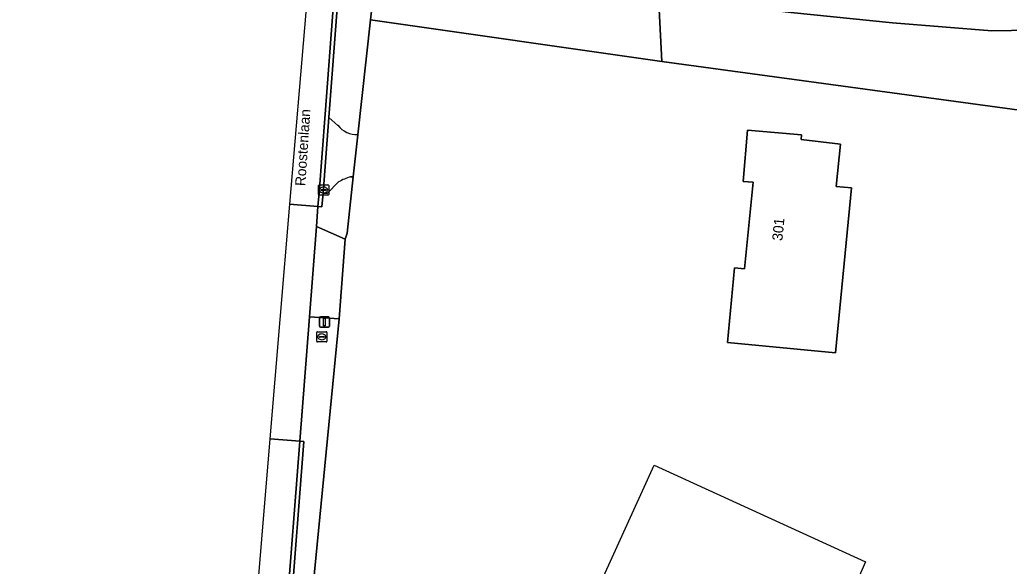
# Model space of a CAD drawing. Extents: x 162156 to 163172, y 378995 to 380779.
# Drawn here: x 162189.6 to 162286.1, y 380333.8 to 380387 of the extents above; entities that cross this region are included whole.
import ezdxf

# ---------------------------------------------------------------- set-up
doc = ezdxf.new("R2010")
doc.units = 0
for name, color, linetype in [('IMGEO_Berm_open', 7, 'Continuous'), ('IMGEO_Brandkraan', 7, 'Continuous'), ('IMGEO_Erf', 7, 'Continuous'), ('IMGEO_Gemengd_bos', 7, 'Continuous'), ('IMGEO_Groenvoorziening', 7, 'Continuous'), ('IMGEO_Hek', 7, 'Continuous'), ('IMGEO_Kolk', 7, 'Continuous'), ('IMGEO_Lichtmast', 7, 'Continuous'), ('IMGEO_Loofbos', 7, 'Continuous'), ('IMGEO_Openbare_ruimte_label', 7, 'Continuous'), ('IMGEO_Pand', 7, 'Continuous'), ('IMGEO_Pand_nummerreeks', 7, 'Continuous'), ('IMGEO_Pand_vergunning_verleend', 7, 'Continuous'), ('IMGEO_Rijbaan_lokaal_gesloten', 7, 'Continuous'), ('IMGEO_Rijbaan_lokaal_open', 7, 'Continuous'), ('IMGEO_Voetpad_halfverhard', 7, 'Continuous'), ('IMGEO_Voetpad_open', 7, 'Continuous')]:
    doc.layers.add(name, color=color, linetype=linetype)

msp = doc.modelspace()

# ---------------------------------------------------------------- linework, layer by layer
at = {"layer": 'IMGEO_Berm_open'}
for points in [[(162221.211, 380398.018), (162220.56, 380391.991), (162220.195, 380388.615), (162219.385, 380377.844), (162218.805, 380370.181), (162218.682, 380368.842), (162219.081, 380368.811), (162219.203, 380370.145), (162219.762, 380377.513), (162220.593, 380388.578), (162220.958, 380391.948), (162221.047, 380392.775), (162221.524, 380397.189), (162221.608, 380397.968), (162222.688, 380405.522), (162224.005, 380413.043), (162234.465, 380470.084)], [(162215.452, 380322.398), (162215.994, 380328.723), (162217.328, 380345.931), (162216.929, 380345.962), (162215.604, 380328.828), (162215.041, 380322.276), (162213.684, 380307.483), (162212.308, 380294.432)]]:
    msp.add_lwpolyline(points, dxfattribs=at)
at = {"layer": 'IMGEO_Brandkraan'}
for p, q in [((162218.572, 380355.713), (162218.572, 380356.565)), ((162218.647, 380356.639), (162219.499, 380356.639)), ((162219.573, 380356.565), (162219.573, 380355.713)), ((162219.499, 380355.639), (162218.647, 380355.639)), ((162218.831, 380356.133), (162218.831, 380356.145)), ((162219.269, 380356.096), (162218.871, 380356.096)), ((162218.874, 380356.182), (162219.272, 380356.182)), ((162219.083, 380355.859), (162219.058, 380355.859)), ((162219.06, 380356.419), (162219.085, 380356.419)), ((162219.315, 380356.145), (162219.315, 380356.133))]:
    msp.add_line(p, q, dxfattribs=at)
for points in [[(162218.572, 380355.713), (162218.572, 380356.565)], [(162218.647, 380356.639), (162219.499, 380356.639)], [(162219.573, 380356.565), (162219.573, 380355.713)], [(162219.499, 380355.639), (162218.647, 380355.639)]]:
    msp.add_lwpolyline(points, dxfattribs=at)
for centre, radius, start, end in [((162218.649, 380356.563), 0.0765, 91.55205, 178.44795), ((162218.649, 380356.563), 0.0765, 91.55205, 178.44795), ((162219.497, 380356.563), 0.0765, 1.55205, 88.44795), ((162219.497, 380356.563), 0.0765, 1.55205, 88.44795), ((162218.649, 380355.715), 0.0765, 181.55205, 268.44795), ((162218.649, 380355.715), 0.0765, 181.55205, 268.44795), ((162218.871, 380356.142), 0.0403, 85.87752, 175.75265), ((162218.868, 380356.132), 0.0366, 178.93798, 274.71019), ((162219.272, 380356.139), 0.043, 264.86636, 352.45326), ((162219.276, 380356.144), 0.0386, 1.73085, 96.63898), ((162219.497, 380355.715), 0.0765, 271.55205, 358.44795), ((162219.497, 380355.715), 0.0765, 271.55205, 358.44795)]:
    msp.add_arc(centre, radius, start, end, dxfattribs=at)
for centre, major_axis, ratio, start_param, end_param in [((162219.059, 380356.139), (-0.387, 0.002), 0.722429, 4.712389, 7.853982), ((162219.084, 380356.139), (-0.39, 0.002), 0.717154, 1.570796, 4.712389)]:
    msp.add_ellipse(centre, major_axis=major_axis, ratio=ratio, start_param=start_param, end_param=end_param, dxfattribs=at)
at = {"layer": 'IMGEO_Erf'}
msp.add_lwpolyline([(162459.475, 380329.992), (162454.135, 380337.887), (162448.059, 380346.217), (162447.117, 380347.841), (162440.498, 380357.482), (162424.533, 380359.774), (162327.508, 380372.72), (162295.976, 380377.019), (162252.224, 380382.984), (162223.823, 380387.028), (162222.587, 380375.84), (162222.135, 380371.747), (162221.527, 380366.248), (162221.34, 380365.659), (162220.76, 380357.886), (162217.875, 380328.225)], dxfattribs=at)
msp.add_lwpolyline([(162258.628, 380355.598), (162259.332, 380362.868), (162260.309, 380362.778), (162261.154, 380371.224), (162260.17, 380371.27), (162260.6, 380376.285), (162265.87, 380375.834), (162265.829, 380375.355), (162269.652, 380374.905), (162269.253, 380370.794), (162270.726, 380370.651), (162269.168, 380354.576)], close=True, dxfattribs=at)
at = {"layer": 'IMGEO_Gemengd_bos'}
msp.add_lwpolyline([(162252.224, 380382.984), (162251.905, 380389.344), (162247.93, 380389.837), (162224.553, 380393.637), (162223.823, 380387.028)], close=True, dxfattribs=at)
at = {"layer": 'IMGEO_Groenvoorziening'}
for points in [[(162223.823, 380387.028), (162224.553, 380393.637), (162223.792, 380393.761)], [(162221.047, 380392.775), (162220.958, 380391.948), (162220.593, 380388.578), (162219.762, 380377.513), (162220.629, 380376.75)], [(162222.587, 380375.84), (162223.823, 380387.028)], [(162220.704, 380371.239), (162219.604, 380370.108), (162219.203, 380370.145), (162219.081, 380368.811), (162218.682, 380368.842), (162218.543, 380366.906), (162221.34, 380365.659), (162221.527, 380366.248), (162222.135, 380371.747)], [(162222.135, 380371.747), (162221.88, 380371.728)]]:
    msp.add_lwpolyline(points, dxfattribs=at)
msp.add_lwpolyline([(162220.76, 380357.886), (162217.854, 380358.075), (162216.929, 380345.962), (162217.328, 380345.931), (162215.994, 380328.723), (162217.603, 380328.3), (162217.864, 380328.106), (162217.875, 380328.225)], close=True, dxfattribs=at)
for centre, radius, start, end in [((162222.532, 380378.283), 2.443, 218.85147, 271.29429), ((162223.376, 380366.472), 5.465, 105.88635, 119.27033)]:
    msp.add_arc(centre, radius, start, end, dxfattribs=at)
at = {"layer": 'IMGEO_Hek'}
for points in [[(162223.823, 380387.028), (162222.587, 380375.84)], [(162252.224, 380382.984), (162223.823, 380387.028)], [(162295.976, 380377.019), (162252.224, 380382.984)], [(162222.587, 380375.84), (162222.135, 380371.747)], [(162220.76, 380357.886), (162217.875, 380328.225)]]:
    msp.add_lwpolyline(points, dxfattribs=at)
at = {"layer": 'IMGEO_Kolk'}
for p, q in [((162218.741, 380370.019), (162218.741, 380370.871)), ((162218.816, 380370.945), (162219.668, 380370.945)), ((162219, 380370.439), (162219, 380370.451)), ((162219.438, 380370.402), (162219.04, 380370.402)), ((162219.043, 380370.488), (162219.441, 380370.488)), ((162219.252, 380370.165), (162219.227, 380370.165)), ((162219.229, 380370.725), (162219.254, 380370.725)), ((162219.484, 380370.451), (162219.484, 380370.439)), ((162219.742, 380370.871), (162219.742, 380370.019)), ((162219.668, 380369.945), (162218.816, 380369.945))]:
    msp.add_line(p, q, dxfattribs=at)
for points in [[(162218.741, 380370.019), (162218.741, 380370.871)], [(162218.816, 380370.945), (162219.668, 380370.945)], [(162219.742, 380370.871), (162219.742, 380370.019)], [(162219.668, 380369.945), (162218.816, 380369.945)]]:
    msp.add_lwpolyline(points, dxfattribs=at)
for centre, radius, start, end in [((162218.818, 380370.869), 0.0765, 91.55205, 178.44795), ((162218.818, 380370.869), 0.0765, 91.55205, 178.44795), ((162219.04, 380370.448), 0.0403, 85.87752, 175.75265), ((162219.037, 380370.438), 0.0366, 178.93798, 274.71019), ((162219.441, 380370.445), 0.043, 264.86636, 352.45326), ((162219.445, 380370.45), 0.0386, 1.73085, 96.63898), ((162219.666, 380370.869), 0.0765, 1.55205, 88.44795), ((162219.666, 380370.869), 0.0765, 1.55205, 88.44795), ((162218.818, 380370.021), 0.0765, 181.55205, 268.44795), ((162218.818, 380370.021), 0.0765, 181.55205, 268.44795), ((162219.666, 380370.021), 0.0765, 271.55205, 358.44795), ((162219.666, 380370.021), 0.0765, 271.55205, 358.44795)]:
    msp.add_arc(centre, radius, start, end, dxfattribs=at)
for centre, major_axis, ratio, start_param, end_param in [((162219.228, 380370.445), (-0.387, 0.002), 0.722429, 4.712389, 7.853982), ((162219.253, 380370.445), (-0.39, 0.002), 0.717154, 1.570796, 4.712389)]:
    msp.add_ellipse(centre, major_axis=major_axis, ratio=ratio, start_param=start_param, end_param=end_param, dxfattribs=at)
at = {"layer": 'IMGEO_Lichtmast'}
for p, q in [((162218.828, 380357.192), (162218.828, 380357.992)), ((162218.828, 380357.992), (162218.828, 380357.192)), ((162218.928, 380358.092), (162219.718, 380358.092)), ((162219.718, 380358.092), (162218.928, 380358.092)), ((162219.818, 380357.992), (162219.818, 380357.192)), ((162219.818, 380357.192), (162219.818, 380357.992)), ((162219.718, 380357.092), (162218.928, 380357.092)), ((162218.928, 380357.092), (162219.718, 380357.092))]:
    msp.add_line(p, q, dxfattribs=at)
msp.add_lwpolyline([(162219.248, 380357.967), (162219.398, 380357.967), (162219.398, 380357.217), (162219.248, 380357.217), (162219.248, 380357.967)], dxfattribs=at)
for centre, start, end in [((162218.928, 380357.992), 90, 180), ((162218.928, 380357.992), 90, 180), ((162219.718, 380357.992), 0, 90), ((162219.718, 380357.992), 360, 90), ((162218.928, 380357.192), 180, 270), ((162218.928, 380357.192), 180, 270), ((162219.718, 380357.192), 270, 0), ((162219.718, 380357.192), 270, 0)]:
    msp.add_arc(centre, 0.1, start, end, dxfattribs=at)
at = {"layer": 'IMGEO_Loofbos'}
msp.add_lwpolyline([(162292.088, 380386.085), (162284.42, 380385.962), (162274.722, 380386.732), (162264.822, 380387.744), (162251.905, 380389.344), (162252.224, 380382.984), (162295.976, 380377.019)], dxfattribs=at)
at = {"layer": 'IMGEO_Pand'}
msp.add_lwpolyline([(162269.168, 380354.576), (162270.726, 380370.651), (162269.253, 380370.794), (162269.652, 380374.905), (162265.829, 380375.355), (162265.87, 380375.834), (162260.6, 380376.285), (162260.17, 380371.27), (162261.154, 380371.224), (162260.309, 380362.778), (162259.332, 380362.868), (162258.628, 380355.598)], close=True, dxfattribs=at)
at = {"layer": 'IMGEO_Pand_vergunning_verleend'}
msp.add_lwpolyline([(162272.114, 380334.221), (162269.689, 380328.761), (162260.656, 380332.874), (162253.726, 380317.65), (162244.679, 380321.768), (162243.264, 380318.66), (162248.167, 380316.428), (162246.996, 380313.855), (162239.488, 380317.273), (162251.483, 380343.621)], close=True, dxfattribs=at)
at = {"layer": 'IMGEO_Rijbaan_lokaal_gesloten'}
for points in [[(162223.611, 380413.114), (162234.069, 380470.13), (162237.85, 380490.741), (162235.298, 380491.209), (162235.298, 380491.209), (162222.121, 380418.077), (162217.494, 380387.779), (162215.927, 380369.051)], [(162215.927, 380369.051), (162215.927, 380369.051), (162218.682, 380368.842), (162218.805, 380370.181), (162219.385, 380377.844), (162220.195, 380388.615), (162220.56, 380391.991), (162221.211, 380398.018)], [(162212.308, 380294.432), (162213.684, 380307.483), (162215.041, 380322.276), (162215.604, 380328.828), (162216.929, 380345.962), (162214.014, 380346.192), (162214.013, 380346.192), (162209.922, 380297.304), (162206.584, 380276.407), (162198.555, 380253.97), (162189.607, 380228.966)]]:
    msp.add_lwpolyline(points, dxfattribs=at)
at = {"layer": 'IMGEO_Rijbaan_lokaal_open'}
msp.add_lwpolyline([(162215.927, 380369.051), (162214.987, 380357.825), (162214.013, 380346.192), (162214.014, 380346.192), (162216.929, 380345.962), (162217.854, 380358.075), (162218.543, 380366.906), (162218.682, 380368.842), (162215.927, 380369.051), (162215.927, 380369.051)], dxfattribs=at)
at = {"layer": 'IMGEO_Voetpad_halfverhard'}
msp.add_lwpolyline([(162251.496, 380395.484), (162251.905, 380389.344), (162264.822, 380387.744), (162274.722, 380386.732), (162284.42, 380385.962), (162292.088, 380386.085), (162308.034, 380386.674), (162322.494, 380386.859), (162334.808, 380386.578), (162346.93, 380385.676), (162363.176, 380383.915), (162370.054, 380382.821), (162377.363, 380381.446), (162390.622, 380377.99), (162397.841, 380375.752), (162404.337, 380373.961), (162410.161, 380372.59), (162431.238, 380368.177), (162437.86, 380366.016), (162441.678, 380364.523)], dxfattribs=at)
at = {"layer": 'IMGEO_Voetpad_open'}
for points in [[(162220.629, 380376.75), (162219.762, 380377.513), (162219.203, 380370.145), (162219.604, 380370.108), (162220.704, 380371.239)], [(162221.88, 380371.728), (162222.135, 380371.747), (162222.587, 380375.84)]]:
    msp.add_lwpolyline(points, dxfattribs=at)
msp.add_lwpolyline([(162217.854, 380358.075), (162220.76, 380357.886), (162221.34, 380365.659), (162218.543, 380366.906)], close=True, dxfattribs=at)
for centre, radius, start, end in [((162222.532, 380378.283), 2.443, 218.85147, 271.29429), ((162223.376, 380366.472), 5.465, 105.88635, 119.27033)]:
    msp.add_arc(centre, radius, start, end, dxfattribs=at)

# ---------------------------------------------------------------- texts
at = {"layer": 'IMGEO_Openbare_ruimte_label'}
msp.add_text('Roostenlaan', height=1, rotation=86.15925, dxfattribs=at).set_placement((162217.457, 380370.807))
at = {"layer": 'IMGEO_Pand_nummerreeks'}
msp.add_text('301', height=1, rotation=84.65694, dxfattribs=at).set_placement((162263.991, 380365.464))

doc.saveas('drawing.dxf')
